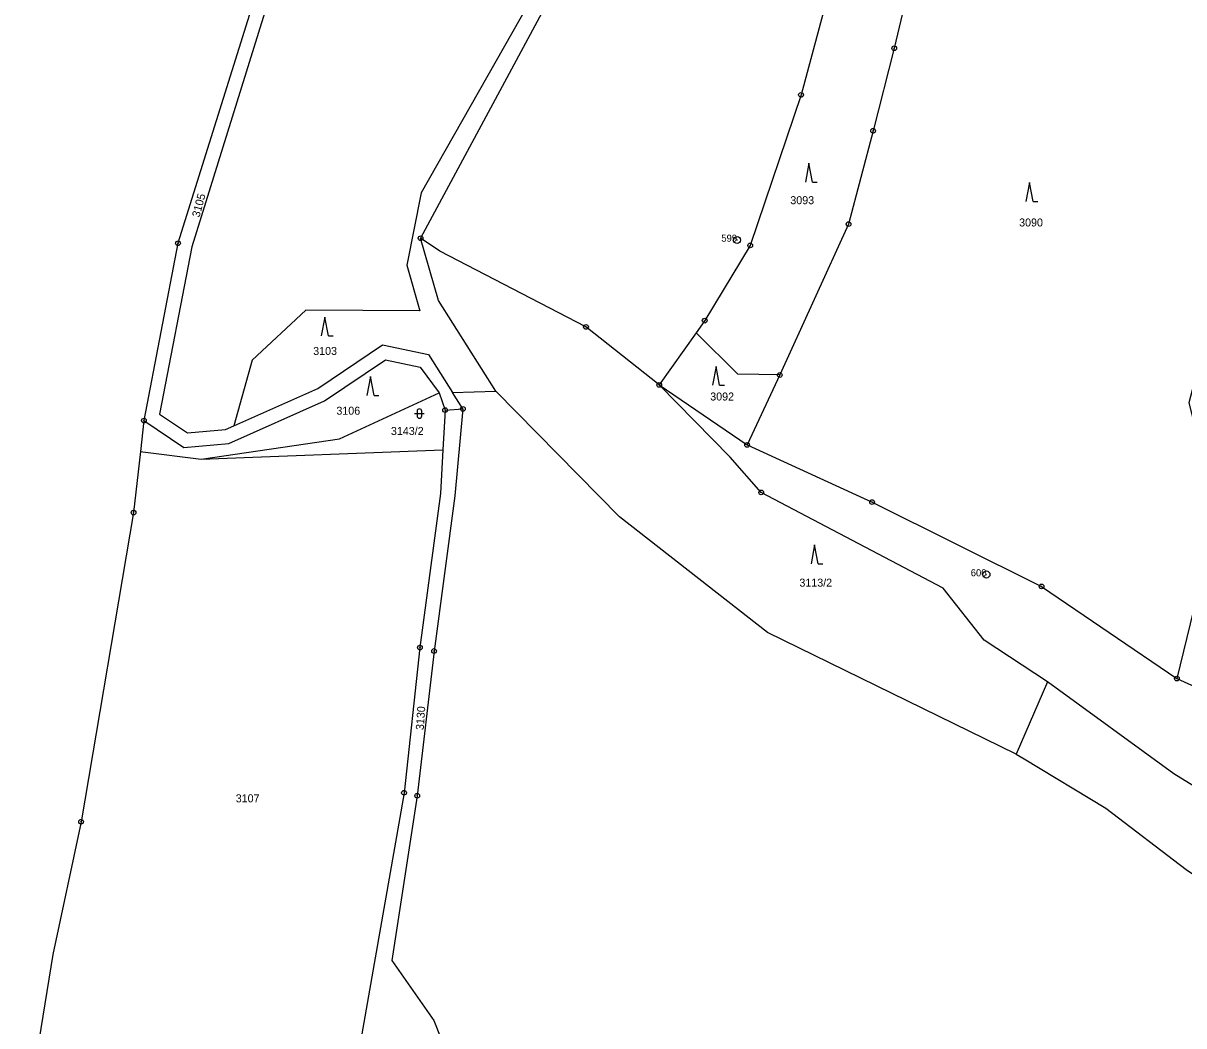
# Model space of a CAD drawing. Extents: x -644096 to -634268, y -1141430 to -1133463.
# Drawn here: x -642449.1 to -642202.5, y -1138725.2 to -1138512.2 of the extents above; entities that cross this region are included whole.
import ezdxf

# ---------------------------------------------------------------- set-up
doc = ezdxf.new("R2010")
doc.units = 0
for name, color, linetype in [('_CIVIL_CONSTRUCTION', 7, 'Continuous'), ('svrsek_osa_sjezdy', 7, 'Continuous'), ('svrsek_osa_VRT', 7, 'Continuous'), ('terminal_VRT', 7, 'Continuous')]:
    doc.layers.add(name, color=color, linetype=linetype)

msp = doc.modelspace()

# ---------------------------------------------------------------- linework, layer by layer
at = {"layer": '_CIVIL_CONSTRUCTION'}
for centre, radius in [((-642264.03, -1138517.49), 0.5), ((-642264.03, -1138517.49), 0.0303), ((-642283.83, -1138527.39), 0.5), ((-642283.83, -1138527.39), 0.0303), ((-642268.51, -1138535.02), 0.5), ((-642268.51, -1138535.02), 0.0303), ((-642273.72, -1138554.86), 0.5), ((-642273.72, -1138554.86), 0.0303), ((-642364.66, -1138557.84), 0.5), ((-642364.66, -1138557.84), 0.0303), ((-642297.42, -1138558.23), 0.75), ((-642297.42, -1138558.23), 0.03), ((-642416.22, -1138558.92), 0.5), ((-642416.22, -1138558.92), 0.0303), ((-642294.63, -1138559.39), 0.5), ((-642294.63, -1138559.39), 0.0303), ((-642304.3, -1138575.37), 0.5), ((-642304.3, -1138575.37), 0.0303), ((-642329.52, -1138576.69), 0.5), ((-642329.52, -1138576.69), 0.0303), ((-642288.33, -1138586.92), 0.5), ((-642288.33, -1138586.92), 0.0303), ((-642313.97, -1138589.04), 0.5), ((-642313.97, -1138589.04), 0.0303), ((-642359.45, -1138594.37), 0.5), ((-642359.45, -1138594.37), 0.0303), ((-642355.69, -1138594.12), 0.5), ((-642355.69, -1138594.12), 0.0303), ((-642423.46, -1138596.6), 0.5), ((-642423.46, -1138596.6), 0.0303), ((-642295.28, -1138601.78), 0.5), ((-642295.28, -1138601.78), 0.0303), ((-642292.28, -1138611.88), 0.5), ((-642292.28, -1138611.88), 0.0303), ((-642268.74, -1138613.93), 0.5), ((-642268.74, -1138613.93), 0.0303), ((-642425.66, -1138616.17), 0.5), ((-642425.66, -1138616.17), 0.0303), ((-642244.42, -1138629.32), 0.75), ((-642244.42, -1138629.32), 0.03), ((-642232.72, -1138631.84), 0.5), ((-642232.72, -1138631.84), 0.0303), ((-642364.8, -1138644.86), 0.5), ((-642364.8, -1138644.86), 0.0303), ((-642361.81, -1138645.58), 0.5), ((-642361.81, -1138645.58), 0.0303), ((-642203.96, -1138651.43), 0.5), ((-642203.96, -1138651.43), 0.0303), ((-642368.19, -1138675.72), 0.5), ((-642368.19, -1138675.72), 0.0303), ((-642365.39, -1138676.35), 0.5), ((-642365.39, -1138676.35), 0.0303), ((-642436.82, -1138681.86), 0.5), ((-642436.82, -1138681.86), 0.0303)]:
    msp.add_circle(centre, radius, dxfattribs=at)
at = {"layer": 'svrsek_osa_sjezdy'}
for p, q in [((-642282.16, -1138541.93), (-642282.91, -1138545.93)), ((-642281.41, -1138545.93), (-642282.16, -1138541.93)), ((-642281.41, -1138545.93), (-642280.41, -1138545.93)), ((-642235.27, -1138546.04), (-642236.02, -1138550.04)), ((-642234.52, -1138550.04), (-642235.27, -1138546.04)), ((-642234.52, -1138550.04), (-642233.52, -1138550.04)), ((-642385.01, -1138574.6), (-642385.76, -1138578.6)), ((-642384.26, -1138578.6), (-642385.01, -1138574.6)), ((-642384.26, -1138578.6), (-642383.26, -1138578.6)), ((-642301.87, -1138585.08), (-642302.62, -1138589.08)), ((-642301.12, -1138589.08), (-642301.87, -1138585.08)), ((-642375.31, -1138587.27), (-642376.06, -1138591.27)), ((-642374.56, -1138591.27), (-642375.31, -1138587.27)), ((-642301.12, -1138589.08), (-642300.12, -1138589.08)), ((-642374.56, -1138591.27), (-642373.56, -1138591.27)), ((-642365.93, -1138595.11), (-642363.93, -1138595.11)), ((-642365.43, -1138594.61), (-642365.43, -1138595.61)), ((-642364.43, -1138595.61), (-642364.43, -1138594.61)), ((-642280.94, -1138623.05), (-642281.69, -1138627.05)), ((-642280.19, -1138627.05), (-642280.94, -1138623.05)), ((-642280.19, -1138627.05), (-642279.19, -1138627.05))]:
    msp.add_line(p, q, dxfattribs=at)
for centre, start, end in [((-642364.93, -1138594.61), 0, 180), ((-642364.93, -1138595.61), 180, 359.9879)]:
    msp.add_arc(centre, 0.5, start, end, dxfattribs=at)
at = {"layer": 'terminal_VRT'}
for p, q in [((-642306.14, -1138577.97), (-642313.97, -1138589.04)), ((-642288.33, -1138586.92), (-642295.28, -1138601.78)), ((-642313.97, -1138589.04), (-642295.28, -1138601.78)), ((-642360.71, -1138590.69), (-642359.45, -1138594.37)), ((-642357.91, -1138590.62), (-642348.68, -1138590.39)), ((-642355.69, -1138594.12), (-642357.91, -1138590.62)), ((-642322.38, -1138617.07), (-642348.68, -1138590.39)), ((-642359.45, -1138594.37), (-642359.96, -1138602.83)), ((-642359.45, -1138594.37), (-642355.69, -1138594.12)), ((-642423.46, -1138596.6), (-642424.2, -1138603.21)), ((-642411.28, -1138604.79), (-642359.96, -1138602.83)), ((-642359.96, -1138602.83), (-642360.42, -1138612.11)), ((-642203.96, -1138651.43), (-642180.6, -1138661.99)), ((-642231.46, -1138652.12), (-642238.12, -1138667.49))]:
    msp.add_line(p, q, dxfattribs=at)
for points in [[(-642314.72, -1138402.38), (-642319.99, -1138451.18), (-642330.48, -1138494.22), (-642364.66, -1138557.84)], [(-642317.63, -1138404.61), (-642319.53, -1138429.2), (-642328.01, -1138474.24), (-642332.93, -1138492.51), (-642364.55, -1138548.17), (-642367.62, -1138563.61), (-642364.82, -1138573.26), (-642389.06, -1138573.16), (-642400.44, -1138583.77), (-642404.34, -1138597.72)], [(-642274.55, -1138467.02), (-642274.32, -1138480.2), (-642275.54, -1138494.77), (-642277.45, -1138503.55), (-642283.83, -1138527.39), (-642294.63, -1138559.39), (-642304.3, -1138575.37), (-642306.14, -1138577.97)], [(-642389.53, -1138475.19), (-642391.42, -1138484.67), (-642399.99, -1138506.81), (-642416.22, -1138558.92), (-642423.46, -1138596.6)], [(-642389.53, -1138475.19), (-642388.36, -1138485.08), (-642397.16, -1138507.75), (-642413.31, -1138559.65), (-642420.14, -1138595.22), (-642414.2, -1138599.22), (-642406.15, -1138598.53), (-642404.34, -1138597.72)], [(-642255.35, -1138476.07), (-642257.24, -1138488.87), (-642264.03, -1138517.49), (-642268.51, -1138535.02), (-642273.72, -1138554.86), (-642288.33, -1138586.92)], [(-642177.01, -1138512.52), (-642180.6, -1138517.43), (-642187.42, -1138556.96), (-642188.3, -1138567.39), (-642192.71, -1138572.01), (-642197.96, -1138579.68), (-642201.41, -1138592.85), (-642195.5, -1138616.58), (-642203.96, -1138651.43)], [(-642348.68, -1138590.39), (-642360.83, -1138571.08), (-642364.66, -1138557.84)], [(-642313.97, -1138589.04), (-642329.52, -1138576.69), (-642360.57, -1138560.57), (-642364.66, -1138557.84)], [(-642288.33, -1138586.92), (-642297.28, -1138586.76), (-642306.14, -1138577.97)], [(-642404.34, -1138597.72), (-642386.53, -1138589.8), (-642372.76, -1138580.49), (-642363.02, -1138582.58), (-642357.91, -1138590.62)], [(-642423.46, -1138596.6), (-642415, -1138602.3), (-642405.39, -1138601.48), (-642385.07, -1138592.43), (-642372.14, -1138583.69), (-642364.75, -1138585.28), (-642360.71, -1138590.69)], [(-642231.46, -1138652.12), (-642244.94, -1138643.3), (-642253.6, -1138632.24), (-642292.28, -1138611.88), (-642298.87, -1138604.41), (-642313.97, -1138589.04)], [(-642411.28, -1138604.79), (-642381.91, -1138600.46), (-642360.71, -1138590.69)], [(-642355.69, -1138594.12), (-642357.42, -1138612.61), (-642361.81, -1138645.58), (-642365.39, -1138676.35), (-642370.78, -1138711.39), (-642361.83, -1138724.1), (-642358.91, -1138731.59), (-642358.68, -1138740.44)], [(-642295.28, -1138601.78), (-642268.74, -1138613.93), (-642232.72, -1138631.84), (-642203.96, -1138651.43)], [(-642424.2, -1138603.21), (-642425.66, -1138616.17), (-642436.82, -1138681.86), (-642442.8, -1138710.06), (-642449.11, -1138749)], [(-642424.2, -1138603.21), (-642423.7, -1138603.27), (-642411.28, -1138604.79)], [(-642360.42, -1138612.11), (-642364.8, -1138644.86), (-642368.19, -1138675.72), (-642374.34, -1138710.82), (-642380.31, -1138745.13)], [(-642238.12, -1138667.49), (-642290.96, -1138641.65), (-642322.38, -1138617.07)], [(-642159.82, -1138699.27), (-642204.62, -1138671.68), (-642231.46, -1138652.12)], [(-642238.12, -1138667.49), (-642236.41, -1138668.52), (-642219.08, -1138678.98), (-642201.95, -1138692.04), (-642189.68, -1138700.28), (-642183.24, -1138705.63), (-642171.48, -1138719.76), (-642163.2, -1138735.15)]]:
    msp.add_lwpolyline(points, dxfattribs=at)

# ---------------------------------------------------------------- texts
at = {"layer": '_CIVIL_CONSTRUCTION'}
for s, p in [('599', (-642300.76, -1138558.6)), ('600', (-642247.76, -1138629.7))]:
    msp.add_text(s, height=1.5, dxfattribs=at).set_placement(p)
at = {"layer": 'svrsek_osa_VRT'}
for s, rotation, p in [('3105', 75, (-642411.65, -1138553.51)), ('3130', 86, (-642364.01, -1138662.43))]:
    msp.add_text(s, height=1.7, rotation=rotation, dxfattribs=at).set_placement(p)
for s, p in [('3093', (-642286.1, -1138550.62)), ('3090', (-642237.48, -1138555.35)), ('3103', (-642387.49, -1138582.66)), ('3092', (-642303.12, -1138592.34)), ('3106', (-642382.56, -1138595.36)), ('3143/2', (-642370.97, -1138599.67)), ('3113/2', (-642284.17, -1138631.9)), ('3107', (-642403.95, -1138677.74))]:
    msp.add_text(s, height=1.7, dxfattribs=at).set_placement(p)

doc.saveas('drawing.dxf')
